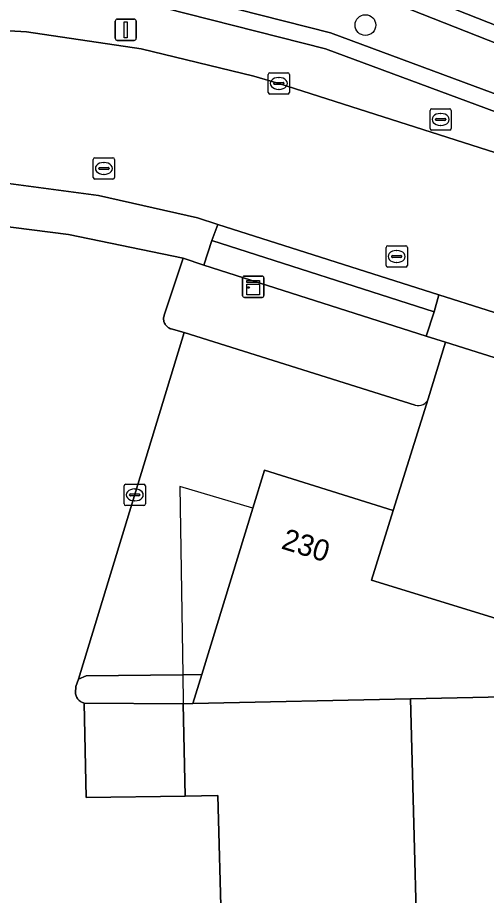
# Model space of a CAD drawing. Extents: x 161385 to 162589, y 388479 to 389756.
# Drawn here: x 162447.94 to 162470.03, y 389059.08 to 389100.37 of the extents above; entities that cross this region are included whole.
import ezdxf

# ---------------------------------------------------------------- set-up
doc = ezdxf.new("R2010")
doc.units = 0
for name, color, linetype in [('IMGEO_Berm_groen', 7, 'Continuous'), ('IMGEO_Boom', 7, 'Continuous'), ('IMGEO_Groenvoorziening', 7, 'Continuous'), ('IMGEO_Kast', 7, 'Continuous'), ('IMGEO_Kolk', 7, 'Continuous'), ('IMGEO_Lichtmast', 7, 'Continuous'), ('IMGEO_Oever', 7, 'Continuous'), ('IMGEO_Pand', 7, 'Continuous'), ('IMGEO_Pand_nummerreeks', 7, 'Continuous'), ('IMGEO_Pand_overbouw', 7, 'Continuous'), ('IMGEO_Parkeervlak_open', 7, 'Continuous'), ('IMGEO_Rijbaan_lokaal_gesloten', 7, 'Continuous'), ('IMGEO_Rijbaan_lokaal_open', 7, 'Continuous'), ('IMGEO_Rioolput', 7, 'Continuous'), ('IMGEO_Verkeerseiland_open', 7, 'Continuous'), ('IMGEO_Voetpad_open', 7, 'Continuous'), ('IMGEO_Waterloop', 7, 'Continuous')]:
    doc.layers.add(name, color=color, linetype=linetype)

msp = doc.modelspace()

# ---------------------------------------------------------------- linework, layer by layer
at = {"layer": 'IMGEO_Berm_groen'}
msp.add_lwpolyline([(162457.376, 389090.643), (162457.096, 389089.892), (162467.565, 389086.523), (162467.786, 389087.33)], close=True, dxfattribs=at)
at = {"layer": 'IMGEO_Boom'}
msp.add_circle((162464.325, 389100.019), 0.489, dxfattribs=at)
at = {"layer": 'IMGEO_Groenvoorziening'}
for points in [[(162493.174, 389094.356), (162491.435, 389094.642), (162490.431, 389095.003), (162489.427, 389095.363), (162466.901, 389103.815), (162460.173, 389106.152), (162454.96, 389107.42), (162449.656, 389108.217), (162444.301, 389108.537), (162442.099, 389108.529), (162463.695, 389102.686), (162488.778, 389092.794), (162488.169, 389091.372), (162487.431, 389089.647), (162462.452, 389098.908)], [(162462.452, 389098.908), (162438.603, 389104.956)], [(162442.907, 389100.015), (162448.362, 389099.697), (162453.766, 389098.894), (162459.077, 389097.611), (162460.246, 389097.272), (162482.168, 389090.274), (162483.376, 389089.905), (162484.038, 389089.669), (162485.345, 389089.101), (162486.597, 389088.419), (162487.262, 389087.975), (162489.43, 389090.921), (162489.54, 389091.067)], [(162467.284, 389082.436), (162468.092, 389085.1), (162467.191, 389085.381), (162456.723, 389088.723), (162455.744, 389089.055), (162454.855, 389086.377), (162454.841, 389086.335), (162454.831, 389086.293), (162454.824, 389086.25), (162454.822, 389086.206), (162454.823, 389086.162), (162454.829, 389086.119), (162454.838, 389086.076), (162454.851, 389086.034), (162454.868, 389085.993), (162454.888, 389085.954), (162454.911, 389085.918), (162454.938, 389085.883), (162454.968, 389085.851), (162455.001, 389085.821), (162455.036, 389085.795), (162455.073, 389085.772), (162455.112, 389085.752), (162455.153, 389085.736), (162455.173, 389085.73), (162455.788, 389085.554), (162466.672, 389082.138)]]:
    msp.add_lwpolyline(points, dxfattribs=at)
msp.add_arc((162466.821, 389082.61), 0.495, 252.5406, 339.3849, dxfattribs=at)
at = {"layer": 'IMGEO_Kast'}
for p, q in [((162458.542, 389087.284), (162458.542, 389088.125)), ((162458.542, 389088.125), (162458.542, 389087.284)), ((162458.617, 389088.209), (162459.458, 389088.209)), ((162459.458, 389088.209), (162458.617, 389088.209)), ((162459.542, 389088.134), (162459.542, 389087.293)), ((162459.542, 389087.293), (162459.542, 389088.134)), ((162459.467, 389087.209), (162458.626, 389087.209)), ((162458.626, 389087.209), (162459.467, 389087.209))]:
    msp.add_line(p, q, dxfattribs=at)
for points in [[(162458.737, 389087.999), (162459.337, 389087.999), (162459.337, 389087.914), (162458.737, 389087.914), (162458.737, 389087.999)], [(162458.737, 389087.824), (162459.337, 389087.824), (162459.337, 389087.335), (162458.737, 389087.335), (162458.737, 389087.824)]]:
    msp.add_lwpolyline(points, dxfattribs=at)
msp.add_circle((162458.821, 389087.673), 0.0377, dxfattribs=at)
for centre, start, end in [((162458.62, 389088.131), 92.4484, 184.2845), ((162458.62, 389088.131), 92.4484, 184.2845), ((162459.464, 389088.131), 2.4484, 94.2845), ((162459.464, 389088.131), 2.4484, 94.2845), ((162458.62, 389087.287), 182.4484, 274.2845), ((162458.62, 389087.287), 182.4484, 274.2845), ((162459.464, 389087.287), 272.4484, 4.2845), ((162459.464, 389087.287), 272.4484, 4.2845)]:
    msp.add_arc(centre, 0.0779, start, end, dxfattribs=at)
at = {"layer": 'IMGEO_Kolk'}
for p, q in [((162459.821, 389097.774), (162460.673, 389097.774)), ((162459.746, 389096.848), (162459.746, 389097.7)), ((162460.234, 389097.554), (162460.259, 389097.554)), ((162460.747, 389097.7), (162460.747, 389096.848)), ((162460.005, 389097.268), (162460.005, 389097.28)), ((162460.443, 389097.231), (162460.045, 389097.231)), ((162460.048, 389097.317), (162460.446, 389097.317)), ((162460.257, 389096.994), (162460.232, 389096.994)), ((162460.489, 389097.28), (162460.489, 389097.268)), ((162460.673, 389096.774), (162459.821, 389096.774)), ((162452.963, 389077.492), (162452.963, 389078.344)), ((162453.038, 389078.418), (162453.89, 389078.418)), ((162453.964, 389078.344), (162453.964, 389077.492)), ((162453.222, 389077.912), (162453.222, 389077.924)), ((162453.265, 389077.961), (162453.663, 389077.961)), ((162453.451, 389078.198), (162453.476, 389078.198)), ((162453.706, 389077.924), (162453.706, 389077.912)), ((162453.66, 389077.875), (162453.262, 389077.875)), ((162453.474, 389077.638), (162453.449, 389077.638)), ((162453.89, 389077.418), (162453.038, 389077.418))]:
    msp.add_line(p, q, dxfattribs=at)
for points in [[(162459.821, 389097.774), (162460.673, 389097.774)], [(162459.746, 389096.848), (162459.746, 389097.7)], [(162460.747, 389097.7), (162460.747, 389096.848)], [(162460.673, 389096.774), (162459.821, 389096.774)], [(162452.963, 389077.492), (162452.963, 389078.344)], [(162453.038, 389078.418), (162453.89, 389078.418)], [(162453.964, 389078.344), (162453.964, 389077.492)], [(162453.89, 389077.418), (162453.038, 389077.418)]]:
    msp.add_lwpolyline(points, dxfattribs=at)
for centre, radius, start, end in [((162459.823, 389097.698), 0.0765, 91.552, 178.448), ((162459.823, 389097.698), 0.0765, 91.552, 178.448), ((162460.671, 389097.698), 0.0765, 1.552, 88.448), ((162460.671, 389097.698), 0.0765, 1.552, 88.448), ((162460.045, 389097.277), 0.0403, 85.8775, 175.7526), ((162460.042, 389097.267), 0.0366, 178.938, 274.7102), ((162460.446, 389097.274), 0.043, 264.8664, 352.4533), ((162460.45, 389097.279), 0.0386, 1.7309, 96.639), ((162459.823, 389096.85), 0.0765, 181.552, 268.448), ((162459.823, 389096.85), 0.0765, 181.552, 268.448), ((162460.671, 389096.85), 0.0765, 271.552, 358.448), ((162460.671, 389096.85), 0.0765, 271.552, 358.448), ((162453.04, 389078.342), 0.0765, 91.552, 178.448), ((162453.04, 389078.342), 0.0765, 91.552, 178.448), ((162453.888, 389078.342), 0.0765, 1.552, 88.448), ((162453.888, 389078.342), 0.0765, 1.552, 88.448), ((162453.262, 389077.921), 0.0403, 85.8775, 175.7526), ((162453.259, 389077.911), 0.0366, 178.938, 274.7102), ((162453.663, 389077.918), 0.043, 264.8664, 352.4533), ((162453.667, 389077.923), 0.0386, 1.7309, 96.639), ((162453.04, 389077.494), 0.0765, 181.552, 268.448), ((162453.04, 389077.494), 0.0765, 181.552, 268.448), ((162453.888, 389077.494), 0.0765, 271.552, 358.448), ((162453.888, 389077.494), 0.0765, 271.552, 358.448)]:
    msp.add_arc(centre, radius, start, end, dxfattribs=at)
for centre, major_axis, ratio, start_param, end_param in [((162460.233, 389097.274), (-0.387, 0.002), 0.722429, 4.712389, 7.853982), ((162460.258, 389097.274), (-0.39, 0.002), 0.717154, 1.570796, 4.712389), ((162453.45, 389077.918), (-0.387, 0.002), 0.722429, 4.712389, 7.853982), ((162453.475, 389077.918), (-0.39, 0.002), 0.717154, 1.570796, 4.712389)]:
    msp.add_ellipse(centre, major_axis=major_axis, ratio=ratio, start_param=start_param, end_param=end_param, dxfattribs=at)
at = {"layer": 'IMGEO_Lichtmast'}
for p, q in [((162452.641, 389100.301), (162453.431, 389100.301)), ((162453.431, 389100.301), (162452.641, 389100.301)), ((162452.541, 389099.401), (162452.541, 389100.201)), ((162452.541, 389100.201), (162452.541, 389099.401)), ((162453.531, 389100.201), (162453.531, 389099.401)), ((162453.531, 389099.401), (162453.531, 389100.201)), ((162453.431, 389099.301), (162452.641, 389099.301)), ((162452.641, 389099.301), (162453.431, 389099.301))]:
    msp.add_line(p, q, dxfattribs=at)
msp.add_lwpolyline([(162452.961, 389100.176), (162453.111, 389100.176), (162453.111, 389099.426), (162452.961, 389099.426), (162452.961, 389100.176)], dxfattribs=at)
for centre, start, end in [((162452.641, 389100.201), 90, 180), ((162452.641, 389100.201), 90, 180), ((162453.431, 389100.201), 0, 90), ((162453.431, 389100.201), 360, 90), ((162452.641, 389099.401), 180, 270), ((162452.641, 389099.401), 180, 270), ((162453.431, 389099.401), 270, 0), ((162453.431, 389099.401), 270, 0)]:
    msp.add_arc(centre, 0.1, start, end, dxfattribs=at)
at = {"layer": 'IMGEO_Oever'}
for points in [[(162438.603, 389104.956), (162462.452, 389098.908), (162487.431, 389089.647), (162488.169, 389091.372), (162488.778, 389092.794), (162463.695, 389102.686), (162442.099, 389108.529), (162441.985, 389108.557), (162436.446, 389107.928), (162432.566, 389107.183), (162394.86, 389100.187), (162377.318, 389096.648)], [(162347.228, 389067.619), (162347.308, 389067.704), (162348.231, 389068.546), (162371.262, 389093.088), (162372.064, 389093.778), (162374.293, 389095.17), (162377.479, 389096.001), (162394.401, 389099.278), (162395.008, 389099.423), (162432.71, 389106.418), (162436.563, 389107.158), (162440.715, 389107.629), (162442.207, 389107.406), (162463.45, 389101.946), (162486.958, 389092.675)], [(162486.565, 389090.853), (162486.503, 389090.864), (162486.356, 389090.894), (162486.213, 389090.928), (162462.684, 389099.652), (162438.645, 389105.748), (162424.166, 389103.514), (162405.34, 389100.503), (162400.959, 389099.822)]]:
    msp.add_lwpolyline(points, dxfattribs=at)
at = {"layer": 'IMGEO_Pand'}
for points in [[(162476.697, 389068.551), (162476.396, 389071.873), (162474.992, 389072.312), (162471.146, 389073.515), (162470.683, 389072.035), (162464.614, 389073.899), (162465.638, 389077.181), (162459.576, 389079.075), (162459.016, 389077.293), (162456.623, 389069.467), (162456.205, 389068.099), (162466.451, 389068.325)], [(162466.908, 389051.26), (162478.18, 389051.466), (162480.056, 389051.518), (162479.527, 389057.87), (162476.112, 389057.792), (162475.543, 389064.108), (162477.087, 389064.248), (162476.711, 389068.399), (162476.697, 389068.551), (162466.451, 389068.325)], [(162466.908, 389051.26), (162466.451, 389068.325), (162456.205, 389068.099), (162455.745, 389068.083), (162455.829, 389063.752), (162457.378, 389063.782), (162457.541, 389057.449), (162454.089, 389057.375), (162454.226, 389051.027), (162456.088, 389051.063)]]:
    msp.add_lwpolyline(points, close=True, dxfattribs=at)
at = {"layer": 'IMGEO_Pand_overbouw'}
msp.add_lwpolyline([(162459.016, 389077.293), (162455.59, 389078.319), (162455.724, 389069.456), (162455.744, 389068.15), (162455.745, 389068.083), (162456.205, 389068.099), (162456.623, 389069.467)], close=True, dxfattribs=at)
at = {"layer": 'IMGEO_Parkeervlak_open'}
msp.add_lwpolyline([(162466.672, 389082.138), (162455.788, 389085.554), (162450.818, 389069.254), (162451.179, 389069.402), (162455.724, 389069.456), (162456.623, 389069.467), (162459.016, 389077.293), (162459.576, 389079.075), (162465.638, 389077.181), (162467.284, 389082.436)], dxfattribs=at)
msp.add_lwpolyline([(162451.181, 389063.69), (162455.829, 389063.752), (162455.745, 389068.083), (162451.076, 389068.126)], close=True, dxfattribs=at)
msp.add_arc((162466.821, 389082.61), 0.495, 252.5406, 339.3849, dxfattribs=at)
at = {"layer": 'IMGEO_Rijbaan_lokaal_gesloten'}
for points in [[(162482.168, 389090.274), (162460.246, 389097.272), (162459.077, 389097.611), (162453.766, 389098.894), (162448.362, 389099.697), (162442.907, 389100.015)], [(162447.033, 389092.622), (162451.762, 389091.995), (162456.415, 389090.949), (162457.376, 389090.643), (162467.786, 389087.33), (162474.604, 389085.16)]]:
    msp.add_lwpolyline(points, dxfattribs=at)
at = {"layer": 'IMGEO_Rijbaan_lokaal_open'}
msp.add_lwpolyline([(162457.541, 389057.449), (162457.378, 389063.782), (162455.829, 389063.752), (162451.181, 389063.69), (162451.076, 389068.126), (162451.053, 389068.132), (162451.009, 389068.146), (162450.967, 389068.164), (162450.926, 389068.186), (162450.888, 389068.212), (162450.851, 389068.24), (162450.818, 389068.272), (162450.787, 389068.307), (162450.76, 389068.345), (162450.737, 389068.384), (162450.716, 389068.426), (162450.7, 389068.469), (162450.688, 389068.514), (162450.679, 389068.559), (162450.675, 389068.605), (162450.681, 389068.901), (162450.818, 389069.254), (162455.788, 389085.554), (162455.173, 389085.73), (162455.153, 389085.736), (162455.112, 389085.752), (162455.073, 389085.772), (162455.036, 389085.795), (162455.001, 389085.821), (162454.968, 389085.851), (162454.938, 389085.883), (162454.911, 389085.918), (162454.888, 389085.954), (162454.868, 389085.993), (162454.851, 389086.034), (162454.838, 389086.076), (162454.829, 389086.119), (162454.823, 389086.162), (162454.822, 389086.206), (162454.824, 389086.25), (162454.831, 389086.293), (162454.841, 389086.335), (162454.855, 389086.377), (162455.744, 389089.055), (162450.339, 389090.173), (162446.006, 389090.713)], dxfattribs=at)
msp.add_lwpolyline([(162472.145, 389080.96), (162473.025, 389083.544), (162468.092, 389085.1), (162467.284, 389082.436), (162465.638, 389077.181), (162464.614, 389073.899), (162470.683, 389072.035), (162471.146, 389073.515), (162474.992, 389072.312), (162475.54, 389074.111), (162470.483, 389075.664)], close=True, dxfattribs=at)
at = {"layer": 'IMGEO_Rioolput'}
for p, q in [((162467.367, 389095.154), (162467.367, 389096.006)), ((162467.442, 389096.08), (162468.294, 389096.08)), ((162467.855, 389095.86), (162467.88, 389095.86)), ((162468.368, 389096.006), (162468.368, 389095.154)), ((162467.626, 389095.574), (162467.626, 389095.586)), ((162468.064, 389095.537), (162467.666, 389095.537)), ((162467.669, 389095.623), (162468.067, 389095.623)), ((162467.878, 389095.3), (162467.853, 389095.3)), ((162468.11, 389095.586), (162468.11, 389095.574)), ((162468.294, 389095.08), (162467.442, 389095.08)), ((162451.508, 389092.849), (162451.508, 389093.701)), ((162451.583, 389093.775), (162452.435, 389093.775)), ((162452.509, 389093.701), (162452.509, 389092.849)), ((162451.767, 389093.269), (162451.767, 389093.281)), ((162452.205, 389093.232), (162451.807, 389093.232)), ((162451.81, 389093.318), (162452.208, 389093.318)), ((162451.996, 389093.555), (162452.021, 389093.555)), ((162452.251, 389093.281), (162452.251, 389093.269)), ((162452.019, 389092.995), (162451.994, 389092.995)), ((162452.435, 389092.775), (162451.583, 389092.775)), ((162465.298, 389088.707), (162465.298, 389089.559)), ((162465.373, 389089.633), (162466.225, 389089.633)), ((162466.299, 389089.559), (162466.299, 389088.707)), ((162465.557, 389089.127), (162465.557, 389089.139)), ((162465.995, 389089.09), (162465.597, 389089.09)), ((162465.6, 389089.176), (162465.998, 389089.176)), ((162465.786, 389089.413), (162465.811, 389089.413)), ((162466.041, 389089.139), (162466.041, 389089.127)), ((162465.809, 389088.853), (162465.784, 389088.853)), ((162466.225, 389088.633), (162465.373, 389088.633))]:
    msp.add_line(p, q, dxfattribs=at)
for points in [[(162467.367, 389095.154), (162467.367, 389096.006)], [(162467.442, 389096.08), (162468.294, 389096.08)], [(162468.368, 389096.006), (162468.368, 389095.154)], [(162468.294, 389095.08), (162467.442, 389095.08)], [(162451.508, 389092.849), (162451.508, 389093.701)], [(162451.583, 389093.775), (162452.435, 389093.775)], [(162452.509, 389093.701), (162452.509, 389092.849)], [(162452.435, 389092.775), (162451.583, 389092.775)], [(162465.298, 389088.707), (162465.298, 389089.559)], [(162465.373, 389089.633), (162466.225, 389089.633)], [(162466.299, 389089.559), (162466.299, 389088.707)], [(162466.225, 389088.633), (162465.373, 389088.633)]]:
    msp.add_lwpolyline(points, dxfattribs=at)
for centre, radius, start, end in [((162467.444, 389096.004), 0.0765, 91.552, 178.448), ((162467.444, 389096.004), 0.0765, 91.552, 178.448), ((162468.292, 389096.004), 0.0765, 1.552, 88.448), ((162468.292, 389096.004), 0.0765, 1.552, 88.448), ((162467.666, 389095.583), 0.0403, 85.8775, 175.7526), ((162467.663, 389095.573), 0.0366, 178.938, 274.7102), ((162468.067, 389095.58), 0.043, 264.8664, 352.4533), ((162468.071, 389095.585), 0.0386, 1.7309, 96.639), ((162467.444, 389095.156), 0.0765, 181.552, 268.448), ((162467.444, 389095.156), 0.0765, 181.552, 268.448), ((162468.292, 389095.156), 0.0765, 271.552, 358.448), ((162468.292, 389095.156), 0.0765, 271.552, 358.448), ((162451.585, 389093.699), 0.0765, 91.552, 178.448), ((162451.585, 389093.699), 0.0765, 91.552, 178.448), ((162452.433, 389093.699), 0.0765, 1.552, 88.448), ((162452.433, 389093.699), 0.0765, 1.552, 88.448), ((162451.807, 389093.278), 0.0403, 85.8775, 175.7526), ((162451.804, 389093.268), 0.0366, 178.938, 274.7102), ((162452.208, 389093.275), 0.043, 264.8664, 352.4533), ((162452.212, 389093.28), 0.0386, 1.7309, 96.639), ((162451.585, 389092.851), 0.0765, 181.552, 268.448), ((162451.585, 389092.851), 0.0765, 181.552, 268.448), ((162452.433, 389092.851), 0.0765, 271.552, 358.448), ((162452.433, 389092.851), 0.0765, 271.552, 358.448), ((162465.375, 389089.557), 0.0765, 91.552, 178.448), ((162465.375, 389089.557), 0.0765, 91.552, 178.448), ((162466.223, 389089.557), 0.0765, 1.552, 88.448), ((162466.223, 389089.557), 0.0765, 1.552, 88.448), ((162465.597, 389089.136), 0.0403, 85.8775, 175.7526), ((162465.594, 389089.126), 0.0366, 178.938, 274.7102), ((162465.998, 389089.133), 0.043, 264.8664, 352.4533), ((162466.002, 389089.138), 0.0386, 1.7309, 96.639), ((162465.375, 389088.709), 0.0765, 181.552, 268.448), ((162465.375, 389088.709), 0.0765, 181.552, 268.448), ((162466.223, 389088.709), 0.0765, 271.552, 358.448), ((162466.223, 389088.709), 0.0765, 271.552, 358.448)]:
    msp.add_arc(centre, radius, start, end, dxfattribs=at)
for centre, major_axis, ratio, start_param, end_param in [((162467.854, 389095.58), (-0.387, 0.002), 0.722429, 4.712389, 7.853982), ((162467.879, 389095.58), (-0.39, 0.002), 0.717154, 1.570796, 4.712389), ((162451.995, 389093.275), (-0.387, 0.002), 0.722429, 4.712389, 7.853982), ((162452.02, 389093.275), (-0.39, 0.002), 0.717154, 1.570796, 4.712389), ((162465.785, 389089.133), (-0.387, 0.002), 0.722429, 4.712389, 7.853982), ((162465.81, 389089.133), (-0.39, 0.002), 0.717154, 1.570796, 4.712389)]:
    msp.add_ellipse(centre, major_axis=major_axis, ratio=ratio, start_param=start_param, end_param=end_param, dxfattribs=at)
at = {"layer": 'IMGEO_Verkeerseiland_open'}
msp.add_lwpolyline([(162450.681, 389068.901), (162450.675, 389068.605), (162450.679, 389068.559), (162450.688, 389068.514), (162450.7, 389068.469), (162450.716, 389068.426), (162450.737, 389068.384), (162450.76, 389068.345), (162450.787, 389068.307), (162450.818, 389068.272), (162450.851, 389068.24), (162450.888, 389068.212), (162450.926, 389068.186), (162450.967, 389068.164), (162451.009, 389068.146), (162451.053, 389068.132), (162451.076, 389068.126), (162455.745, 389068.083), (162456.205, 389068.099), (162456.623, 389069.467), (162455.724, 389069.456), (162451.179, 389069.402), (162450.818, 389069.254)], close=True, dxfattribs=at)
at = {"layer": 'IMGEO_Voetpad_open'}
for points in [[(162457.376, 389090.643), (162456.415, 389090.949), (162451.762, 389091.995), (162447.033, 389092.622), (162445.048, 389092.758), (162445.029, 389092.015), (162444.97, 389090.788), (162446.006, 389090.713), (162450.339, 389090.173), (162455.744, 389089.055), (162456.723, 389088.723), (162457.096, 389089.892)], [(162456.723, 389088.723), (162467.191, 389085.381), (162467.565, 389086.523), (162457.096, 389089.892)], [(162467.191, 389085.381), (162468.092, 389085.1), (162473.025, 389083.544), (162473.961, 389083.251), (162474.327, 389084.384), (162474.604, 389085.16), (162467.786, 389087.33), (162467.565, 389086.523)]]:
    msp.add_lwpolyline(points, close=True, dxfattribs=at)
at = {"layer": 'IMGEO_Waterloop'}
for points in [[(162486.958, 389092.675), (162463.45, 389101.946), (162442.207, 389107.406), (162440.715, 389107.629), (162436.563, 389107.158), (162432.71, 389106.418), (162395.008, 389099.423), (162394.401, 389099.278)], [(162347.36, 389067.365), (162347.462, 389067.423), (162348.025, 389067.712), (162371.925, 389093.029), (162374.412, 389094.498), (162377.586, 389095.388), (162389.587, 389097.707), (162400.959, 389099.822), (162405.34, 389100.503), (162424.166, 389103.514), (162438.645, 389105.748), (162462.684, 389099.652), (162486.213, 389090.928), (162486.356, 389090.894), (162486.503, 389090.864), (162486.565, 389090.853)]]:
    msp.add_lwpolyline(points, dxfattribs=at)

# ---------------------------------------------------------------- texts
at = {"layer": 'IMGEO_Pand_nummerreeks'}
msp.add_text('230', height=1, rotation=342.6492, dxfattribs=at).set_placement((162460.316, 389075.407))

doc.saveas('drawing.dxf')
